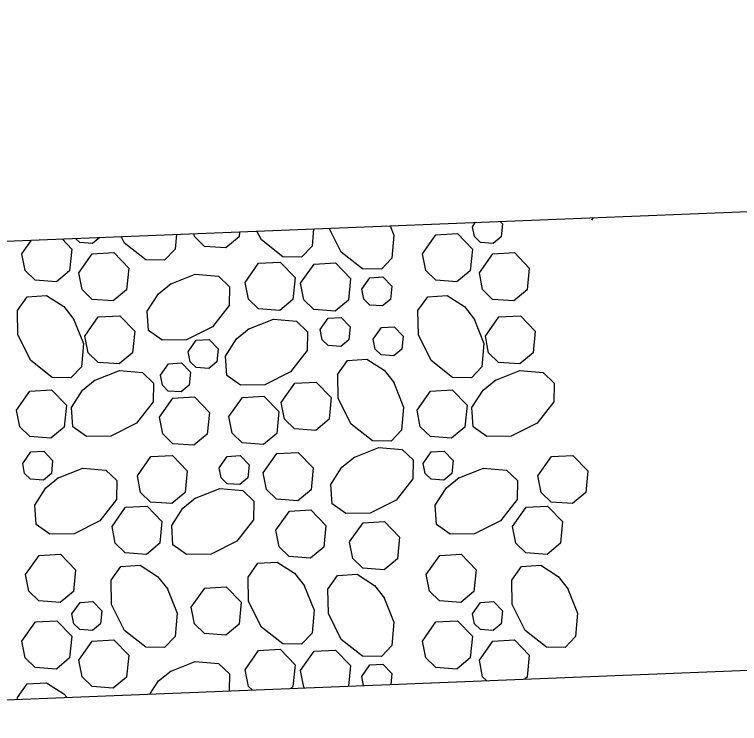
# Model space of a CAD drawing. Extents: x 636530 to 644067, y 294168 to 299122.
# Drawn here: x 642147.22 to 642161.69, y 298005.05 to 298019.2 of the extents above; entities that cross this region are included whole.
import ezdxf

# ---------------------------------------------------------------- set-up
doc = ezdxf.new("R2010")
doc.units = 0
doc.layers.add('1', color=7, linetype='Continuous')

msp = doc.modelspace()

# ---------------------------------------------------------------- linework, layer by layer
at = {"layer": '1'}
for p, q in [((642141.297, 298014.446), (642260.088, 298019.197)), ((642135.201, 298005.051), (642260.362, 298010.057))]:
    msp.add_line(p, q, dxfattribs=at)
for points in [[(642158.742, 298015.097), (642158.775, 298015.145)], [(642156.912, 298015.07), (642156.958, 298015.023), (642156.932, 298014.762), (642156.773, 298014.63), (642156.518, 298014.649), (642156.399, 298014.765), (642156.36, 298014.964)], [(642156.36, 298014.964), (642156.421, 298015.051)], [(642151.71, 298014.862), (642151.7, 298014.761), (642151.435, 298014.541), (642151.011, 298014.571), (642150.811, 298014.765), (642150.799, 298014.826)], [(642153.185, 298014.921), (642153.156, 298014.578), (642152.947, 298014.358), (642152.572, 298014.365), (642152.146, 298014.698), (642152.057, 298014.876)], [(642154.716, 298014.982), (642154.79, 298014.796), (642154.75, 298014.334), (642154.541, 298014.114), (642154.166, 298014.121), (642153.74, 298014.454), (642153.5, 298014.934)], [(642148.166, 298014.72), (642148.362, 298014.517), (642148.318, 298014.083), (642148.053, 298013.863), (642147.629, 298013.894), (642147.43, 298014.087), (642147.365, 298014.419)], [(642148.922, 298014.751), (642148.777, 298014.63), (642148.523, 298014.649), (642148.437, 298014.731)], [(642150.448, 298014.812), (642150.423, 298014.513), (642150.214, 298014.293), (642149.839, 298014.3), (642149.413, 298014.633), (642149.346, 298014.768)], [(642155.36, 298014.42), (642155.629, 298014.802), (642156.059, 298014.827), (642156.357, 298014.517), (642156.314, 298014.083), (642156.049, 298013.863), (642155.625, 298013.894), (642155.425, 298014.087), (642155.361, 298014.419)], [(642147.365, 298014.42), (642147.559, 298014.696)], [(642148.501, 298014.04), (642148.77, 298014.422), (642149.199, 298014.447), (642149.498, 298014.137), (642149.455, 298013.704), (642149.19, 298013.483), (642148.766, 298013.514), (642148.566, 298013.707), (642148.501, 298014.04)], [(642156.497, 298014.04), (642156.766, 298014.422), (642157.195, 298014.447), (642157.493, 298014.137), (642157.45, 298013.704), (642157.185, 298013.483), (642156.761, 298013.514), (642156.562, 298013.707), (642156.497, 298014.04)], [(642151.822, 298013.85), (642152.091, 298014.233), (642152.521, 298014.257), (642152.819, 298013.948), (642152.776, 298013.514), (642152.511, 298013.294), (642152.087, 298013.324), (642151.887, 298013.518), (642151.823, 298013.85)], [(642152.929, 298013.834), (642153.197, 298014.216), (642153.627, 298014.241), (642153.925, 298013.931), (642153.882, 298013.498), (642153.617, 298013.277), (642153.193, 298013.308), (642152.994, 298013.501), (642152.929, 298013.834)], [(642150.322, 298013.815), (642150.825, 298014.015), (642151.288, 298013.975), (642151.507, 298013.766), (642151.5, 298013.391), (642151.167, 298012.965), (642150.652, 298012.707), (642150.166, 298012.699), (642149.893, 298012.893), (642149.867, 298013.28), (642150.089, 298013.625), (642150.343, 298013.828)], [(642154.152, 298013.716), (642154.313, 298013.945), (642154.571, 298013.96), (642154.75, 298013.774), (642154.724, 298013.514), (642154.565, 298013.382), (642154.311, 298013.4), (642154.191, 298013.516), (642154.152, 298013.716)], [(642148.392, 298013.135), (642148.592, 298012.632), (642148.552, 298012.17), (642148.343, 298011.95), (642147.968, 298011.957), (642147.542, 298012.291), (642147.284, 298012.806), (642147.276, 298013.291), (642147.47, 298013.565), (642147.857, 298013.591), (642148.203, 298013.369), (642148.405, 298013.115)], [(642156.388, 298013.135), (642156.587, 298012.632), (642156.547, 298012.17), (642156.338, 298011.95), (642155.963, 298011.957), (642155.537, 298012.291), (642155.28, 298012.806), (642155.271, 298013.291), (642155.465, 298013.565), (642155.852, 298013.591), (642156.198, 298013.369), (642156.401, 298013.115)], [(642148.621, 298012.781), (642148.89, 298013.164), (642149.319, 298013.188), (642149.618, 298012.879), (642149.574, 298012.445), (642149.309, 298012.225), (642148.885, 298012.255), (642148.686, 298012.449), (642148.621, 298012.781)], [(642151.883, 298012.917), (642152.386, 298013.116), (642152.848, 298013.076), (642153.068, 298012.867), (642153.061, 298012.492), (642152.728, 298012.066), (642152.212, 298011.809), (642151.727, 298011.8), (642151.454, 298011.994), (642151.428, 298012.381), (642151.649, 298012.727), (642151.903, 298012.929)], [(642153.32, 298012.909), (642153.481, 298013.138), (642153.739, 298013.153), (642153.918, 298012.967), (642153.892, 298012.707), (642153.733, 298012.575), (642153.478, 298012.593), (642153.359, 298012.709), (642153.32, 298012.909)], [(642156.616, 298012.781), (642156.885, 298013.164), (642157.315, 298013.188), (642157.613, 298012.879), (642157.57, 298012.445), (642157.305, 298012.225), (642156.881, 298012.255), (642156.681, 298012.449), (642156.616, 298012.781)], [(642154.379, 298012.72), (642154.54, 298012.949), (642154.798, 298012.964), (642154.977, 298012.778), (642154.951, 298012.518), (642154.792, 298012.386), (642154.538, 298012.404), (642154.418, 298012.52), (642154.379, 298012.719)], [(642150.684, 298012.467), (642150.846, 298012.697), (642151.103, 298012.712), (642151.282, 298012.526), (642151.257, 298012.266), (642151.097, 298012.133), (642150.843, 298012.152), (642150.723, 298012.268), (642150.685, 298012.467)], [(642154.785, 298011.866), (642154.985, 298011.363), (642154.945, 298010.901), (642154.736, 298010.681), (642154.361, 298010.688), (642153.935, 298011.022), (642153.678, 298011.537), (642153.669, 298012.022), (642153.863, 298012.296), (642154.25, 298012.322), (642154.596, 298012.1), (642154.798, 298011.846)], [(642150.13, 298012.001), (642150.291, 298012.23), (642150.549, 298012.245), (642150.728, 298012.059), (642150.702, 298011.799), (642150.543, 298011.667), (642150.288, 298011.685), (642150.169, 298011.801), (642150.13, 298012.001)], [(642148.809, 298011.892), (642149.312, 298012.091), (642149.774, 298012.051), (642149.994, 298011.842), (642149.987, 298011.467), (642149.653, 298011.041), (642149.138, 298010.784), (642148.653, 298010.775), (642148.379, 298010.969), (642148.353, 298011.356), (642148.575, 298011.702), (642148.829, 298011.905)], [(642156.804, 298011.892), (642157.307, 298012.091), (642157.769, 298012.051), (642157.989, 298011.842), (642157.982, 298011.467), (642157.649, 298011.041), (642157.134, 298010.784), (642156.648, 298010.775), (642156.375, 298010.969), (642156.349, 298011.356), (642156.571, 298011.702), (642156.825, 298011.905)], [(642152.542, 298011.456), (642152.811, 298011.839), (642153.24, 298011.864), (642153.539, 298011.554), (642153.496, 298011.12), (642153.23, 298010.9), (642152.806, 298010.931), (642152.607, 298011.124), (642152.542, 298011.456)], [(642147.258, 298011.302), (642147.527, 298011.685), (642147.956, 298011.709), (642148.255, 298011.4), (642148.212, 298010.966), (642147.946, 298010.745), (642147.522, 298010.776), (642147.323, 298010.969), (642147.258, 298011.302)], [(642155.253, 298011.302), (642155.522, 298011.685), (642155.952, 298011.709), (642156.25, 298011.4), (642156.207, 298010.966), (642155.942, 298010.745), (642155.518, 298010.776), (642155.318, 298010.969), (642155.254, 298011.302)], [(642150.112, 298011.16), (642150.381, 298011.543), (642150.81, 298011.567), (642151.108, 298011.258), (642151.065, 298010.824), (642150.8, 298010.603), (642150.376, 298010.634), (642150.177, 298010.828), (642150.112, 298011.16)], [(642151.499, 298011.176), (642151.768, 298011.558), (642152.197, 298011.583), (642152.496, 298011.274), (642152.453, 298010.84), (642152.187, 298010.619), (642151.763, 298010.65), (642151.564, 298010.843), (642151.499, 298011.176)], [(642153.988, 298010.358), (642154.491, 298010.557), (642154.953, 298010.517), (642155.173, 298010.309), (642155.166, 298009.934), (642154.833, 298009.507), (642154.317, 298009.25), (642153.832, 298009.241), (642153.559, 298009.436), (642153.533, 298009.822), (642153.754, 298010.168), (642154.008, 298010.371)], [(642147.381, 298010.239), (642147.542, 298010.469), (642147.8, 298010.484), (642147.979, 298010.298), (642147.953, 298010.038), (642147.794, 298009.905), (642147.539, 298009.924), (642147.42, 298010.04), (642147.381, 298010.239)], [(642149.671, 298009.994), (642149.94, 298010.376), (642150.369, 298010.401), (642150.667, 298010.091), (642150.624, 298009.658), (642150.359, 298009.437), (642149.935, 298009.468), (642149.736, 298009.661), (642149.671, 298009.994)], [(642151.302, 298010.151), (642151.464, 298010.381), (642151.721, 298010.395), (642151.9, 298010.21), (642151.874, 298009.95), (642151.715, 298009.817), (642151.461, 298009.836), (642151.341, 298009.952), (642151.302, 298010.151)], [(642152.184, 298010.052), (642152.452, 298010.435), (642152.882, 298010.459), (642153.18, 298010.15), (642153.137, 298009.716), (642152.872, 298009.495), (642152.448, 298009.526), (642152.248, 298009.719), (642152.184, 298010.052)], [(642155.376, 298010.239), (642155.537, 298010.469), (642155.795, 298010.484), (642155.974, 298010.298), (642155.948, 298010.038), (642155.789, 298009.905), (642155.535, 298009.924), (642155.415, 298010.04), (642155.376, 298010.239)], [(642157.666, 298009.994), (642157.935, 298010.376), (642158.364, 298010.401), (642158.663, 298010.091), (642158.62, 298009.658), (642158.354, 298009.437), (642157.93, 298009.468), (642157.731, 298009.661), (642157.666, 298009.994)], [(642148.077, 298009.945), (642148.58, 298010.144), (642149.043, 298010.104), (642149.262, 298009.896), (642149.255, 298009.521), (642148.922, 298009.094), (642148.407, 298008.837), (642147.921, 298008.828), (642147.648, 298009.023), (642147.622, 298009.409), (642147.844, 298009.755), (642148.098, 298009.958)], [(642156.073, 298009.945), (642156.576, 298010.144), (642157.038, 298010.104), (642157.258, 298009.896), (642157.251, 298009.521), (642156.917, 298009.094), (642156.402, 298008.837), (642155.917, 298008.828), (642155.643, 298009.023), (642155.617, 298009.409), (642155.839, 298009.755), (642156.093, 298009.958)], [(642150.81, 298009.538), (642151.313, 298009.738), (642151.776, 298009.698), (642151.995, 298009.489), (642151.988, 298009.114), (642151.655, 298008.688), (642151.14, 298008.43), (642150.654, 298008.422), (642150.381, 298008.616), (642150.355, 298009.003), (642150.577, 298009.348), (642150.831, 298009.551)], [(642149.165, 298008.982), (642149.434, 298009.364), (642149.863, 298009.389), (642150.161, 298009.079), (642150.118, 298008.646), (642149.853, 298008.425), (642149.429, 298008.456), (642149.23, 298008.649), (642149.165, 298008.982)], [(642157.16, 298008.982), (642157.429, 298009.364), (642157.858, 298009.389), (642158.157, 298009.079), (642158.114, 298008.646), (642157.848, 298008.425), (642157.424, 298008.456), (642157.225, 298008.649), (642157.16, 298008.982)], [(642152.437, 298008.907), (642152.705, 298009.289), (642153.135, 298009.314), (642153.433, 298009.004), (642153.39, 298008.571), (642153.125, 298008.35), (642152.701, 298008.381), (642152.502, 298008.574), (642152.437, 298008.907)], [(642153.907, 298008.673), (642154.176, 298009.055), (642154.605, 298009.08), (642154.903, 298008.77), (642154.86, 298008.337), (642154.595, 298008.116), (642154.171, 298008.147), (642153.972, 298008.34), (642153.907, 298008.672)], [(642147.44, 298008.022), (642147.709, 298008.405), (642148.138, 298008.429), (642148.437, 298008.12), (642148.394, 298007.686), (642148.129, 298007.465), (642147.705, 298007.496), (642147.505, 298007.69), (642147.44, 298008.022)], [(642155.436, 298008.022), (642155.705, 298008.405), (642156.134, 298008.429), (642156.432, 298008.12), (642156.389, 298007.686), (642156.124, 298007.465), (642155.7, 298007.496), (642155.501, 298007.69), (642155.436, 298008.022)], [(642150.263, 298007.752), (642150.463, 298007.249), (642150.423, 298006.787), (642150.214, 298006.567), (642149.839, 298006.574), (642149.413, 298006.907), (642149.155, 298007.423), (642149.147, 298007.908), (642149.341, 298008.181), (642149.728, 298008.207), (642150.073, 298007.986), (642150.276, 298007.732)], [(642152.996, 298007.817), (642153.196, 298007.314), (642153.156, 298006.852), (642152.947, 298006.632), (642152.572, 298006.639), (642152.146, 298006.973), (642151.888, 298007.488), (642151.88, 298007.973), (642152.074, 298008.247), (642152.461, 298008.272), (642152.806, 298008.051), (642153.009, 298007.797)], [(642158.258, 298007.752), (642158.458, 298007.249), (642158.418, 298006.787), (642158.209, 298006.567), (642157.834, 298006.574), (642157.408, 298006.907), (642157.151, 298007.423), (642157.142, 298007.908), (642157.336, 298008.181), (642157.723, 298008.207), (642158.069, 298007.986), (642158.271, 298007.732)], [(642154.59, 298007.573), (642154.79, 298007.07), (642154.75, 298006.608), (642154.541, 298006.388), (642154.166, 298006.395), (642153.74, 298006.729), (642153.483, 298007.244), (642153.474, 298007.729), (642153.668, 298008.003), (642154.055, 298008.028), (642154.401, 298007.807), (642154.603, 298007.553)], [(642150.746, 298007.371), (642151.015, 298007.754), (642151.444, 298007.778), (642151.743, 298007.469), (642151.7, 298007.035), (642151.435, 298006.815), (642151.011, 298006.845), (642150.811, 298007.039), (642150.746, 298007.371)], [(642148.364, 298007.238), (642148.526, 298007.468), (642148.783, 298007.483), (642148.962, 298007.297), (642148.936, 298007.037), (642148.777, 298006.904), (642148.523, 298006.923), (642148.403, 298007.039), (642148.364, 298007.238)], [(642156.36, 298007.238), (642156.521, 298007.468), (642156.779, 298007.483), (642156.958, 298007.297), (642156.932, 298007.037), (642156.773, 298006.904), (642156.518, 298006.923), (642156.399, 298007.039), (642156.36, 298007.238)], [(642147.365, 298006.694), (642147.634, 298007.076), (642148.063, 298007.101), (642148.362, 298006.791), (642148.318, 298006.358), (642148.053, 298006.137), (642147.629, 298006.168), (642147.43, 298006.361), (642147.365, 298006.694)], [(642155.36, 298006.694), (642155.629, 298007.076), (642156.059, 298007.101), (642156.357, 298006.791), (642156.314, 298006.358), (642156.049, 298006.137), (642155.625, 298006.168), (642155.425, 298006.361), (642155.361, 298006.694)], [(642148.501, 298006.314), (642148.77, 298006.696), (642149.199, 298006.721), (642149.498, 298006.412), (642149.455, 298005.978), (642149.19, 298005.757), (642148.766, 298005.788), (642148.566, 298005.981), (642148.501, 298006.314)], [(642156.497, 298006.314), (642156.766, 298006.696), (642157.195, 298006.721), (642157.493, 298006.412), (642157.45, 298005.978), (642157.403, 298005.939)], [(642151.822, 298006.124), (642152.091, 298006.507), (642152.521, 298006.531), (642152.819, 298006.222), (642152.776, 298005.788), (642152.732, 298005.752)], [(642152.929, 298006.108), (642153.197, 298006.491), (642153.627, 298006.515), (642153.925, 298006.206), (642153.885, 298005.798)], [(642150.322, 298006.089), (642150.825, 298006.289), (642151.288, 298006.249), (642151.507, 298006.04), (642151.501, 298005.703)], [(642154.152, 298005.99), (642154.313, 298006.219), (642154.571, 298006.234), (642154.75, 298006.048), (642154.729, 298005.832)], [(642156.637, 298005.908), (642156.562, 298005.981), (642156.497, 298006.314)], [(642149.922, 298005.639), (642150.089, 298005.9), (642150.343, 298006.102)], [(642151.96, 298005.721), (642151.887, 298005.792), (642151.823, 298006.124)], [(642153.007, 298005.763), (642152.994, 298005.776), (642152.929, 298006.108)], [(642154.187, 298005.81), (642154.152, 298005.99)], [(642147.276, 298005.534), (642147.276, 298005.566), (642147.47, 298005.839), (642147.857, 298005.865), (642148.203, 298005.643), (642148.259, 298005.573)]]:
    msp.add_lwpolyline(points, dxfattribs=at)

doc.saveas('drawing.dxf')
